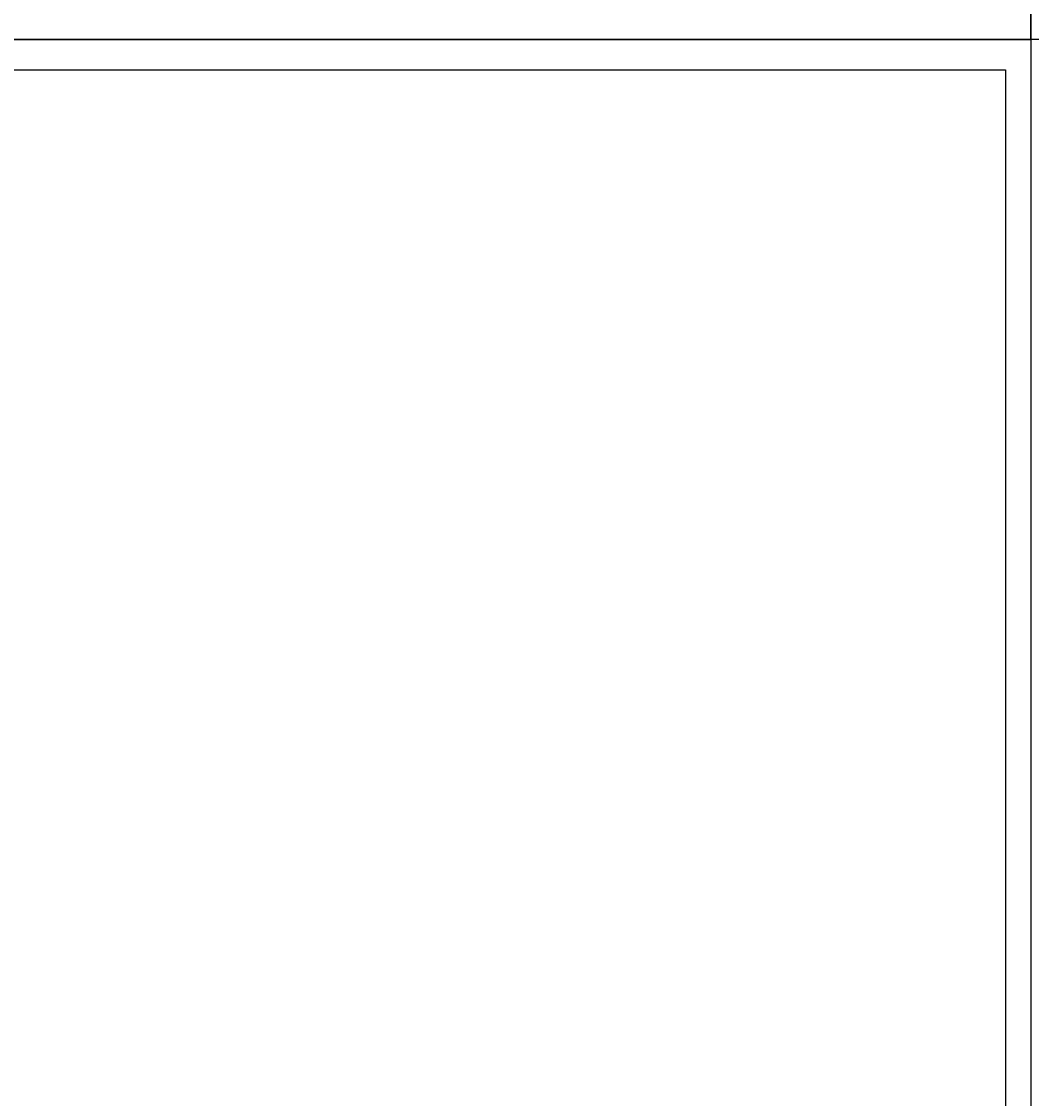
# Model space of a CAD drawing. Header units: millimetres. Extents: x -297000 to 504135, y -166520 to 252050.
# Tile 357 of 416: x 99003 to 118911, y -20865 to 353. Entities that reach past the tile are written whole.
import ezdxf

# ---------------------------------------------------------------- set-up
doc = ezdxf.new("R2010")
doc.units = ezdxf.units.MM
doc.header["$MEASUREMENT"] = 0
doc.layers.get('Defpoints').update_dxf_attribs({"color": 6})
doc.layers.add('000_FRAME_N', color=30, linetype='Continuous', plot=False)
doc.layers.add('010_D0050_D', color=1, linetype='Continuous')
doc.styles.add('VMX 2 MEDIUM 50', font='unvr55w.TTF', dxfattribs={"height": 100})
doc.dimstyles.new('VMX 50', dxfattribs={"dimscale": 50, "dimtxt": 1, "dimasz": 1, "dimexe": 2, "dimexo": 2, "dimgap": 0.7, "dimtad": 1, "dimdec": 0, "dimdsep": 46, "dimtxsty": 'VMX 2 MEDIUM 50', "dimblk1": 'VMX-DIM-ARROW', "dimblk2": 'VMX-DIM-ARROW', "dimsah": 1, "dimcen": 1, "dimdle": 2, "dimse1": 1, "dimse2": 1, "dimclrd": 256, "dimclre": 256, "dimclrt": 256, "dimadec": 0, "dimazin": 0, "dimtm": 1e-09, "dimtfac": 1, "dimtdec": 0, "dimtmove": 2, "dimatfit": 2, "dimldrblk": 'VMX-DIM-ARROW', "dimfxl": 0, "dimtolj": 2, "dimlwd": -1, "dimarcsym": 0})

# ---------------------------------------------------------------- blocks, each defined once
blk = doc.blocks.new('VMX-DIM-ARROW')
h = blk.add_hatch(color=256)
edge = h.paths.add_edge_path()
edge.add_arc((0, 0), 0.5, 0, 360)
for p, q in [((-2.5, 0), (2.5, 0)), ((0, 2.5), (0, -2.5))]:
    blk.add_line(p, q)
blk = doc.blocks.new('*D506')
at = {"layer": '010_D0050_D'}
blk.add_line((93725, -11750), (93725, -8830), dxfattribs=at)
at = {"layer": 'Defpoints', "color": 0}
for p in [(93725, -8780), (99283, -8780), (93133, -11800)]:
    blk.add_point(p, dxfattribs=at)
at = {"layer": '010_D0050_D', "xscale": 50, "yscale": 50, "zscale": 50}
for p, rotation in [((93725, -8780), 90), ((93725, -11800), 270)]:
    blk.add_blockref('VMX-DIM-ARROW', p, dxfattribs=dict(at, rotation=rotation))
at = {"layer": '010_D0050_D', "insert": (93638, -10290), "char_height": 100, "attachment_point": 5, "rotation": 90, "style": 'VMX 2 MEDIUM 50'}
blk.add_mtext('\\A2;3020', dxfattribs=at)
blk = doc.blocks.new('*D507')
at = {"layer": '010_D0050_D'}
blk.add_line((93725, -8730), (93725, -7655), dxfattribs=at)
at = {"layer": 'Defpoints', "color": 0}
for p in [(93725, -7605), (96113, -7605), (99283, -8780)]:
    blk.add_point(p, dxfattribs=at)
at = {"layer": '010_D0050_D', "xscale": 50, "yscale": 50, "zscale": 50}
for p, rotation in [((93725, -7605), 90), ((93725, -8780), 270)]:
    blk.add_blockref('VMX-DIM-ARROW', p, dxfattribs=dict(at, rotation=rotation))
at = {"layer": '010_D0050_D', "insert": (93639, -8193), "char_height": 100, "attachment_point": 5, "rotation": 90, "style": 'VMX 2 MEDIUM 50'}
blk.add_mtext('\\A2;1175', dxfattribs=at)

msp = doc.modelspace()

# ---------------------------------------------------------------- linework, layer by layer
at = {"layer": '000_FRAME_N'}
for points in [[(59450, 42050), (118900, 42050), (118900, 0), (59450, 0)], [(118900, 42050), (178350, 42050), (178350, 0), (118900, 0)], [(59450, 0), (118900, 0), (118900, -42050), (59450, -42050)], [(118400, -41450), (59950, -41450), (59950, -600), (118400, -600)]]:
    msp.add_lwpolyline(points, close=True, dxfattribs=at)

# ---------------------------------------------------------------- dimensions: what is measured, and where the dimension line sits
at = {"layer": '010_D0050_D'}
for base, p1, p2, picture, middle in [((93725, -7605.4807), (99282.9999, -8780), (96113.002, -7605.4807), '*D507', (93638.8661, -8192.7404)), ((93725, -8780), (93133, -11800), (99283, -8780), '*D506', (93638.1, -10290))]:
    dim = msp.add_linear_dim(base=base, p1=p1, p2=p2, angle=90, dimstyle='VMX 50', dxfattribs=at)
    dim.commit()
    dim.dimension.update_dxf_attribs({"geometry": picture, "text_midpoint": middle})

doc.saveas('drawing.dxf')
